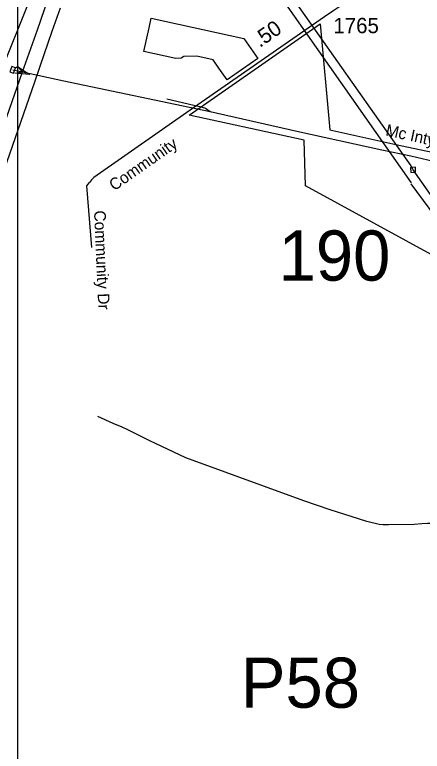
# Model space of a CAD drawing. Extents: x 2220236 to 2384410, y 720751 to 894131.
# Drawn here: x 2329781 to 2333116, y 800919 to 806939 of the extents above; entities that cross this region are included whole.
import ezdxf

# ---------------------------------------------------------------- set-up
doc = ezdxf.new("R2010")
doc.units = 0
doc.layers.add('Default', color=7, linetype='Continuous')

msp = doc.modelspace()

# ---------------------------------------------------------------- linework, layer by layer
at = {"layer": 'Default'}
msp.add_line((2329788.3, 806505.3), (2329803.8, 806515.9), dxfattribs=at)
for points in [[(2319853.3, 820695.9), (2326592.3, 814719.1), (2333025.8, 805564.5)], [(2333024.4, 805702.5), (2331824.6, 807406.8), (2329674.8, 810458.2), (2329041.4, 811359.1), (2328249.6, 812486.1), (2327790.8, 813138.8), (2326970.6, 814303.4), (2326633.7, 814783.6), (2326625.6, 814795.5), (2319961.3, 820697.1)], [(2329807.7, 816974.9), (2370566.3, 816974.8), (2370566.3, 785046.7), (2329807.6, 785046.7), (2329807.7, 816974.9)], [(2330767.9, 809398), (2330708.6, 809236.7), (2330564.4, 808826.8), (2330389.8, 808316.1), (2330199.4, 807808), (2330072.4, 807474.6), (2329892.6, 807030), (2329681.9, 806506.8)], [(2329846, 806471), (2329968, 806815.7), (2330224.5, 807561.9), (2330481, 808318.7), (2330789.3, 809217.1), (2330852.3, 809379)], [(2333847.2, 807065.2), (2333183.7, 807128.9), (2333062.3, 807135.2), (2332916.6, 807140.5), (2332810, 807135.2), (2332581.8, 807081), (2332434.5, 807001.6), (2332384.9, 806967), (2332315.5, 806922.3), (2331245.5, 806176.5)], [(2330152.2, 806992.1), (2330086, 806801.9), (2329986.5, 806516.5), (2329942.5, 806388.6), (2329646.8, 805538.9)], [(2330152.2, 806992.1), (2330086, 806801.9), (2329986.5, 806516.5), (2329942.5, 806388.6), (2329646.8, 805538.9)], [(2333808.8, 804640.6), (2332160.2, 805540.4), (2332148.5, 805913.9), (2331208.2, 806116.5), (2331353.2, 806217.4), (2332281.8, 806865), (2332360.8, 805996.9), (2332900.8, 805878.8), (2333196.5, 805814.2)], [(2333808.8, 804640.6), (2332160.2, 805540.4), (2332148.5, 805913.9), (2331208.2, 806116.5), (2331353.2, 806217.4), (2332281.8, 806865), (2332360.8, 805996.9), (2332900.8, 805878.8), (2333196.5, 805814.2)], [(2329765.5, 806488.4), (2329846, 806471), (2330182.1, 806397.6), (2331380.2, 806148.5)], [(2327843.6, 800745), (2327881.6, 800862.2), (2327924.9, 800995.3), (2328087.5, 801467.7), (2328177.5, 801719.1), (2328272.7, 801989), (2328402.3, 802385.9), (2328561, 802809.3), (2328690.5, 803193), (2328841.3, 803648.2), (2329037, 804177.4), (2329150.7, 804502.9), (2329386.1, 805175), (2329608.3, 805799.5), (2329846, 806471)], [(2331027.3, 806250.7), (2331247.7, 806199.1), (2331295.9, 806189.6), (2331342.1, 806176.1), (2331380.2, 806148.5)], [(2331245.5, 806176.5), (2330429.2, 805607.5), (2330408.8, 805588.4), (2330393.1, 805566.2)], [(2331380.2, 806148.5), (2332089.7, 805986.2), (2332785.1, 805833.7), (2333023.7, 805785.1), (2333486.9, 805676.6), (2334090.2, 805538), (2335080.6, 805321.9), (2335954.5, 805132.5), (2336758.3, 804964.2), (2337494, 804803.2), (2338191.7, 804647.6), (2339171.9, 804437.5), (2339987.8, 804257.3), (2340853.6, 804069.8), (2341802, 803859.4), (2342517.6, 803703.9), (2343209.2, 803550.3), (2344249.4, 803324.9), (2344734.6, 803222.8), (2345460.4, 803059.6)], [(2345020.4, 803226.3), (2344378.1, 802602.8), (2343567.7, 801835.2), (2342903.1, 801229.4), (2341981, 801590.2), (2340880.4, 802014.8), (2339974.4, 802379.8), (2338913.6, 802794.9), (2336720, 803652.3), (2335727.9, 804032.2), (2334504.4, 804523.2), (2333596.3, 804882.3), (2333041.1, 805671.2), (2333024.7, 805701.1)], [(2333022, 805650.4), (2333061.9, 805652), (2333060.3, 805692), (2333020.3, 805690.4), (2333022, 805650.4)], [(2330413.6, 805037.2), (2330372.4, 805539.8), (2330393.1, 805566.2)], [(2345128.8, 803203.5), (2344288.5, 802405.7), (2343608.3, 801777.6), (2342914.2, 801143.7), (2342458.1, 801324.1), (2341142.3, 801844), (2339390.6, 802528.8), (2337235.2, 803378.6), (2335128.1, 804193), (2333939.1, 804652.4), (2333547.2, 804811.7), (2333272.3, 805222.2), (2333026.4, 805555.2)], [(2333332.5, 802779.2), (2333258.7, 802780.4), (2333205.5, 802779), (2333157.7, 802780.4), (2333112.7, 802777.6), (2333048.6, 802772.2), (2332840.7, 802769), (2332796.8, 802770.6), (2332762.1, 802773), (2332663.7, 802795.8), (2332535.3, 802838.5), (2332362.8, 802892.5), (2332146.2, 802966.3), (2331182.4, 803318), (2330886.5, 803455.6), (2330707.5, 803546.1), (2330660.4, 803568.8), (2330586.9, 803597), (2330462.5, 803653.6)]]:
    msp.add_lwpolyline(points, dxfattribs=at)
for points in [[(2331655.2, 806745), (2331769.5, 806581.1), (2331519, 806406.4), (2331451.8, 806502.9), (2331404.8, 806570.5), (2331270.2, 806600), (2331164, 806596.1), (2331143.8, 806582.6), (2331100.2, 806579.9), (2330838.5, 806637.2), (2330881.2, 806832.6), (2330898.2, 806910.7)], [(2331655.2, 806745), (2331769.5, 806581.1), (2331519, 806406.4), (2331451.8, 806502.9), (2331404.8, 806570.5), (2331270.2, 806600), (2331164, 806596.1), (2331143.8, 806582.6), (2331100.2, 806579.9), (2330838.5, 806637.2), (2330881.2, 806832.6), (2330898.2, 806910.7)], [(2329772.1, 806460.6), (2329788.5, 806505.2), (2329758.9, 806516.1), (2329742.4, 806471.6)], [(2329802.6, 806519.4), (2329903.6, 806451.1), (2329782, 806459.7), (2329846, 806471)]]:
    msp.add_lwpolyline(points, close=True, dxfattribs=at)

# ---------------------------------------------------------------- texts
for s, height, p in [('1765', 125, (2332389, 806787.8)), ('190', 410.1, (2331940, 804765.1)), ('P58', 410.1, (2331630.8, 801274.3))]:
    msp.add_text(s, height=height, dxfattribs=at).set_placement(p)
for s, height, rotation, p in [('.50', 125, 34.8527, (2331787.2, 806666.2)), ('Mc Intyre Ln', 95, 347.65989, (2332810.9, 805952.2)), ('Community', 95, 34.87686, (2330595.4, 805495.3)), ('Community Dr', 95, 272.51608, (2330430, 805337.2))]:
    msp.add_text(s, height=height, rotation=rotation, dxfattribs=at).set_placement(p)

doc.saveas('drawing.dxf')
